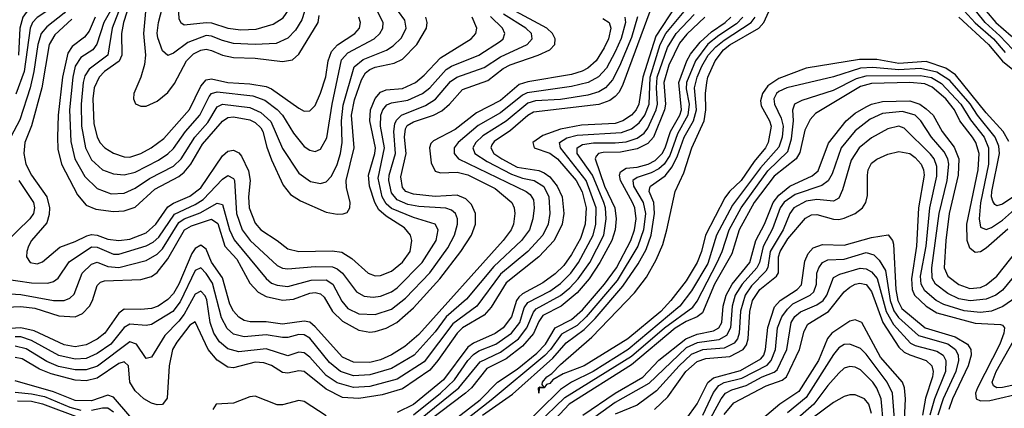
# Model space of a CAD drawing. Header units: inches. Extents: x 884549 to 1028252, y 526810 to 653624.
# Tile 390 of 656: x 904246 to 907857, y 628375 to 629801. Entities that reach past the tile are written whole.
import ezdxf

# ---------------------------------------------------------------- set-up
doc = ezdxf.new("R2010")
doc.units = ezdxf.units.IN
doc.header["$MEASUREMENT"] = 0
doc.layers.add('A9602', color=7, linetype='Continuous')

msp = doc.modelspace()

# ---------------------------------------------------------------- linework, layer by layer
at = {"layer": 'A9602', "color": 5}
for points, elevation in [([(904507.9, 630000), (904505.5, 629990), (904470, 629900.6), (904410, 629825), (904346.1, 629773.9), (904325.7, 629750), (904312.6, 629710), (904298.7, 629610), (904285.3, 629550), (904247.1, 629432.9), (904202.7, 629350)], 2760), ([(904464.6, 630000), (904456.6, 629970), (904436.6, 629923.4), (904371, 629849), (904310, 629808.6), (904293.3, 629790), (904284.4, 629770), (904262.4, 629610), (904232.3, 629527.7)], 2740), ([(904422.1, 630000), (904415.7, 629970), (904399.5, 629940.5), (904350, 629889.3), (904279.9, 629840.1), (904257.3, 629810), (904247.1, 629770), (904241.5, 629670)], 2720), ([(905328.7, 630000), (905304.1, 629950), (905290.1, 629910), (905286.9, 629890), (905290.5, 629830), (905280.6, 629799.4), (905257.7, 629762.3), (905230, 629732.8), (905186.6, 629713.4), (905110.2, 629709.8), (905030, 629713.5), (904990, 629723.6), (904950, 629740.4), (904930, 629742.4), (904863.1, 629716.9), (904810, 629677.3), (904790, 629668.6), (904770, 629685.8), (904753.5, 629733.5), (904750.8, 629750.8), (904755.5, 629790), (904797.2, 629950), (904795.2, 630000)], 2940), ([(904839.8, 630000), (904844.8, 629950), (904827.8, 629850), (904830, 629804.2), (904837.4, 629790), (904850, 629781.7), (904929.7, 629790.3), (904950, 629788.6), (905010, 629769.8), (905056.7, 629763.3), (905113.8, 629766.2), (905175.9, 629784.1), (905212.9, 629807.1), (905237.5, 629842.5), (905254.1, 629910), (905292.9, 630000)], 2960), ([(906968, 630000), (907010, 629974.4), (907119.6, 629970), (907268, 629928), (907430, 629907.8), (907510, 629916.3), (907535, 629925), (907610, 629965.4), (907650, 629979.3), (907670, 629979.3), (907703.4, 629923.4), (907754.8, 629874.8), (907826.2, 629790), (907881.8, 629741.8), (907930, 629692.2), (907970, 629674.7), (908030, 629669.7), (908050, 629675.5), (908068.8, 629691.2), (908094.1, 629730), (908119, 629810), (908131.5, 629890), (908165.2, 629970), (908170.8, 630000)], 2480), ([(904632.2, 629890), (904586, 629770), (904569.8, 629670.2), (904500.9, 629619.1), (904485.5, 629594.5), (904479.4, 629570), (904471.3, 629490), (904472.5, 629410), (904488.2, 629330), (904510, 629286.7), (904550.2, 629250), (904590, 629235.5), (904630, 629231.6), (904670, 629241.6), (904755.1, 629284.9), (904790, 629308.1), (904810, 629327.9), (904854.4, 629390), (904906.9, 629450), (904940.7, 629519.3), (904950, 629530.1), (904970, 629535.3), (905100.7, 629520.7), (905145.1, 629505.1), (905191.1, 629471.1), (905210.4, 629450.4), (905250, 629383.9), (905290, 629335.6), (905310, 629321.6), (905330, 629317.5), (905350, 629325), (905372.7, 629367.3), (905391.9, 629490), (905426.6, 629653.4), (905450, 629679.4), (905545.9, 629730), (905567.1, 629750), (905577.7, 629770), (905579.1, 629790), (905558.5, 629830)], 2860), ([(904652.2, 629870), (904627.3, 629790), (904619.9, 629750), (904621.4, 629670), (904611.5, 629648.5), (904557.2, 629610), (904538, 629590), (904519.9, 629550), (904514.2, 629510), (904518.1, 629418.1), (904530, 629370.2), (904540.8, 629350), (904558.7, 629330), (904590, 629310.9), (904630, 629296.9), (904650, 629296.3), (904690, 629309.4), (904728.7, 629330), (904774.8, 629365.2), (904869, 629471), (904910, 629557.1), (904930, 629579.9), (904950, 629583), (905010, 629569.6), (905090, 629565.1), (905150, 629554.9), (905170, 629546.3), (905270, 629475.5), (905290, 629465.4), (905310, 629465.9), (905330, 629485.4), (905350, 629531.1), (905369, 629591), (905377, 629650), (905390, 629683.3), (905411.9, 629708.1), (905475.5, 629750), (905492, 629770), (905496.2, 629790), (905489.9, 629810)], 2880), ([(907910, 629667.8), (907840.9, 629740.9), (907786.8, 629790), (907730, 629859.6)], 2460), ([(904090, 628741.2), (904250, 628748.8), (904301.8, 628741.8), (904390, 628713.7), (904450, 628710.7), (904476.9, 628723.1), (904501.8, 628750), (904512.8, 628770), (904530, 628825), (904542.2, 628837.8), (904557.4, 628842.6), (904690, 628846.9), (904730, 628858.3), (904750, 628873.2), (904790, 628923.1), (904850.5, 629029.5), (904875.9, 629044.1), (904950, 629068.2), (904972.6, 629052.6), (904998.6, 628970), (905042.1, 628922.1), (905090, 628834), (905120.4, 628800.4), (905150, 628785.3), (905210, 628771.5), (905250, 628775.3), (905310, 628796.6), (905330, 628799.1), (905350, 628795.2), (905362.6, 628782.6), (905392.8, 628730), (905430, 628693.9), (905490, 628661.3), (905530, 628654.4), (905550, 628656.5), (905590, 628668.9), (905629.4, 628690), (905690, 628743.8), (905787.5, 628850), (905863.6, 628950), (905902.8, 629010), (905918.2, 629050), (905917.6, 629090), (905902.6, 629122.6), (905882.9, 629142.9), (905850, 629156.5), (905770, 629152.2), (905690, 629160), (905662.6, 629170), (905650, 629185.4), (905643.4, 629223.4), (905664.1, 629310), (905657.1, 629370), (905660.5, 629399.5), (905667.5, 629412.5), (905690, 629425.8), (905763.8, 629450), (905794.1, 629465.9), (905822.1, 629490), (905870, 629544), (905963.1, 629576.9), (906018.9, 629621.1), (906044.8, 629635.2), (906147.1, 629670), (906190.2, 629689.8), (906208.4, 629710), (906209.9, 629730), (906199.7, 629750), (906179, 629770), (906050, 629839.3)], 2720), ([(904130, 628799.6), (904250, 628791.7), (904370, 628770.4), (904410, 628770.1), (904430, 628778.3), (904446.7, 628793.3), (904475.9, 628870), (904510, 628903.9), (904530, 628910.4), (904570, 628895.4), (904610, 628891.5), (904710, 628917.4), (904750, 628940.8), (904770, 628959.8), (904830, 629056), (904850, 629069.3), (904908.1, 629091.9), (904970, 629127.2), (904990, 629122.1), (905015.6, 629030), (905032.5, 628992.5), (905150, 628851), (905170, 628834.1), (905190, 628826.1), (905230, 628821.6), (905315.5, 628844.5), (905370, 628845.7), (905395, 628830), (905427.2, 628767.2), (905450, 628741.1), (905490, 628721.8), (905550, 628719.3), (905610, 628738.7), (905660.7, 628779.3), (905750, 628872.2), (905816.1, 628963.9), (905840.7, 629010), (905852.2, 629050), (905851.7, 629070), (905844.4, 629090), (905830, 629102), (905808.9, 629108.9), (905710, 629114.7), (905670, 629122.3), (905630, 629140.1), (905610, 629164.8), (905599.6, 629210), (905601, 629230), (905624.3, 629310), (905617.7, 629390), (905621.6, 629418.4), (905627.9, 629432.1), (905646.9, 629450), (905734.1, 629485.9), (905771.5, 629508.5), (905826.4, 629573.6), (905849.5, 629590), (905950, 629625.2), (906010, 629663.7), (906107.8, 629710), (906125, 629730), (906122.8, 629750), (906102.1, 629770), (906020.9, 629820.9)], 2740), ([(906557.6, 629830), (906457.8, 629562.2), (906444.9, 629535.1), (906430, 629518.5), (906410, 629504.6), (906370, 629489.4), (906130, 629460.9), (906110, 629449.6), (906046.4, 629393.6), (905986.3, 629353.7), (905978.2, 629341.8), (905973.5, 629330), (905985, 629310), (906014.3, 629290), (906070, 629259.1), (906150, 629246.8), (906170, 629239.2), (906190, 629223.7), (906216.9, 629190), (906235.4, 629150), (906241.5, 629090), (906235.5, 629050), (906206.1, 628990), (906150.6, 628930), (906030, 628835), (905974.7, 628745.3), (905950, 628716.5), (905870.4, 628669.6), (905850, 628650.3), (905780.1, 628550), (905750, 628515.1), (905650, 628446.3), (905575.8, 628424.2), (905490, 628410.6), (905430, 628414.4), (905370, 628444.4), (905290, 628510.1), (905270, 628512.6), (905230, 628503.4), (905210, 628506.3), (905170, 628531.5), (905142.1, 628542.1), (905110, 628543.5), (905030, 628522.6), (905010, 628525.4), (904970, 628551.6), (904937.5, 628590), (904890, 628691.9), (904870, 628679.2), (904822.3, 628617.7), (904806.6, 628590), (904794.2, 628530), (904787.6, 628412.4), (904770, 628388.5), (904750, 628387.2), (904730, 628393.5), (904702.1, 628410), (904670, 628439.1), (904650.7, 628470), (904644.9, 628530), (904630, 628545.2), (904610, 628539.1), (904530, 628484.7), (904490, 628475.6), (904450, 628477.8), (904361.4, 628501.4), (904318.5, 628518.5), (904255.6, 628555.6), (904230, 628561.2)], 2620), ([(904589.7, 629850), (904554.7, 629790), (904529.8, 629710.2), (904514.1, 629690), (904470, 629661.4), (904449.4, 629630.6), (904440.8, 629590), (904429.6, 629470), (904433.3, 629353.3), (904449, 629290), (904484.7, 629224.7), (904530, 629181.2), (904581.4, 629161.4), (904630, 629164), (904670, 629182.3), (904722.4, 629217.6), (904810, 629263), (904838.4, 629290), (904888.7, 629370), (904936.8, 629423.2), (904970, 629480.8), (904990, 629491), (905090, 629478.9), (905130, 629460.3), (905166.8, 629426.8), (905210, 629327.7), (905270, 629237.2), (905313.1, 629206.9), (905350, 629199.8), (905370, 629205.1), (905390, 629227), (905410, 629268.7), (905423.1, 629310), (905429.2, 629350), (905426.9, 629430), (905432.6, 629487.4), (905472.5, 629627.5), (905505.3, 629654.7), (905591.2, 629688.8), (905616, 629704), (905646.2, 629733.8), (905663.2, 629770), (905658.7, 629798.7), (905635.6, 629830)], 2840), ([(904707.2, 629830), (904700.3, 629750), (904707.6, 629670), (904704.1, 629635.9), (904690.4, 629589.6), (904664.7, 629530), (904663.2, 629510), (904671.6, 629491.6), (904690, 629483), (904710, 629483.6), (904750, 629501.2), (904790, 629533.7), (904813.9, 629566.1), (904858, 629650), (904884.2, 629675.8), (904910, 629688.6), (904930, 629691.8), (904950, 629687.9), (904990, 629670.1), (905030, 629661.8), (905110, 629659.2), (905210, 629647.3), (905246.3, 629653.7), (905270, 629674.6), (905340.4, 629790), (905344.3, 629815.7)], 2920), ([(906650.6, 629850), (906579.5, 629740.5), (906531.2, 629590), (906517.2, 629490), (906507.4, 629470), (906490.1, 629449.9), (906458.5, 629430), (906430, 629420.2), (906306.7, 629413.3), (906230, 629398.5), (906164.7, 629375.3), (906127.5, 629350), (906132.5, 629330), (906190, 629310.2), (906218.6, 629290), (906287.5, 629210), (906309.4, 629169.4), (906324.1, 629110), (906320.3, 629050), (906302.5, 628997.5), (906270, 628938.8), (906241.1, 628898.9), (906210, 628868.2), (906164.7, 628835.3), (906090, 628794.7), (906077.2, 628782.8), (906068.3, 628770), (906049.5, 628710), (906019.7, 628670), (905990, 628648.6), (905910, 628613.5), (905890, 628598.4), (905800.6, 628479.4), (905690, 628388.7), (905630, 628359.2)], 2580), ([(905690, 628351), (905789.1, 628430), (905840.5, 628479.5), (905889.4, 628550), (905910, 628572.3), (905930, 628585.6), (905992.8, 628610), (906050.2, 628650), (906079.8, 628690), (906096.6, 628743.4), (906110, 628763.4), (906190, 628804.9), (906230, 628832.5), (906267.1, 628870), (906296, 628910), (906349, 629010), (906358.8, 629050), (906359.8, 629110), (906324.1, 629210), (906229.6, 629330), (906226.1, 629350), (906253.2, 629366.8), (906290, 629377), (906453, 629387), (906490, 629399.8), (906518.4, 629421.6), (906538.2, 629450), (906554.6, 629490), (906558.2, 629590), (906595.4, 629710), (906615.6, 629750), (906683.4, 629830)], 2560), ([(905710, 628331.4), (905856.1, 628450), (905934.3, 628545.7), (906010, 628580.7), (906075.7, 628630), (906106.6, 628670), (906130, 628727.3), (906140.6, 628739.4), (906230, 628788), (906263.9, 628816.1), (906294.7, 628850), (906336.6, 628910), (906387.8, 629010), (906397.1, 629070), (906394.8, 629110), (906388.9, 629130), (906346.4, 629230), (906291, 629310), (906291.1, 629330), (906310, 629342.1), (906350, 629348.7), (906430, 629348.2), (906470, 629352.9), (906510, 629365.6), (906536.3, 629383.7), (906550, 629403), (906580.4, 629470), (906585.2, 629490), (906581.5, 629550), (906584.3, 629590), (906621.7, 629698.3), (906653, 629750), (906719.9, 629820.1)], 2540), ([(907873.2, 629353.2), (907853.1, 629390), (907790, 629459.1), (907677.8, 629597.8), (907642.1, 629622.1), (907570, 629647.6), (907470, 629640), (907390, 629654.4), (907325.4, 629654.6), (907130, 629622.3), (907030, 629584.2), (906990, 629558.3), (906969.6, 629530), (906962.9, 629502.9), (906964.9, 629484.9), (906995.8, 629430), (907001.5, 629410), (906990.6, 629350), (906980.8, 629330), (906939.6, 629280.4), (906891.4, 629210), (906849.7, 629170.3), (906832.6, 629147.4), (906761, 629010), (906746.6, 628950), (906730.3, 628910), (906690, 628842.1), (906634.4, 628770), (906597.3, 628730), (906475.8, 628630), (906316, 628530), (906239.4, 628500.6), (906201.3, 628478.7), (906190, 628466), (906177.6, 628462.4), (906170, 628449.9), (906151.3, 628448.7), (906149.4, 628430), (906149.3, 628450), (906153.2, 628453.2), (906169.3, 628450.7), (906161.7, 628461.7), (906163.2, 628470), (906179.9, 628490), (906198, 628502), (906230, 628535.5), (906344.3, 628635.7), (906501.1, 628798.9), (906544.4, 628855.6), (906580.1, 628919.9), (906604.3, 628975.7), (906619.9, 629030), (906649.8, 629170), (906681.6, 629238.4), (906711.4, 629330), (906755.7, 629430), (906762.5, 629470), (906760.9, 629530), (906765.8, 629570), (906770.2, 629590), (906797, 629650), (906827.7, 629690), (906850, 629707.7), (906957.1, 629770), (906975.4, 629790), (906992.9, 629830)], 2420), ([(907710, 629833.6), (907750, 629788.7), (907816.7, 629730), (907860, 629680)], 2440), ([(904189.3, 628849.3), (904290, 628835.1), (904350, 628834), (904370, 628840.3), (904387.4, 628852.6), (904427.6, 628912.4), (904510, 628966.6), (904530, 628965.7), (904590, 628940.2), (904610, 628940.4), (904710, 628970.7), (904735.6, 628984.4), (904757, 629003), (904813.5, 629086.5), (904890, 629122.3), (904919.2, 629140.8), (904990, 629214.9), (905010, 629228.3), (905030, 629218.4), (905033.5, 629210), (905041.6, 629090), (905061.9, 629030), (905091.4, 628990), (905190, 628899.1), (905210, 628889.4), (905230, 628886.4), (905330, 628895.3), (905393.3, 628893.3), (905410, 628886.8), (905430, 628870.1), (905481.5, 628801.5), (905510, 628786.6), (905543, 628783), (905570, 628785.7), (905610, 628802.1), (905630, 628816.1), (905722.6, 628910), (905774.1, 628990), (905780.3, 629030), (905769.9, 629049.9), (905690, 629074.2), (905610, 629108.3), (905590, 629125), (905575.7, 629150), (905561.3, 629218.7), (905584.6, 629330), (905569, 629410), (905570.2, 629450), (905578.1, 629470), (905592.3, 629487.7), (905610, 629496), (905670, 629505.4), (905723.8, 629530), (905750.2, 629550), (905810, 629618.1), (905830, 629630.6), (905930, 629670.1), (906010, 629722.2), (906019.1, 629730), (906025.5, 629750), (906016.4, 629770), (905972.7, 629812.7)], 2760), ([(906385, 629805), (906408.3, 629790), (906414.1, 629770), (906405.9, 629730), (906390, 629697.4), (906359.8, 629650), (906330, 629623.1), (906308.6, 629611.4), (906270, 629599.5), (906110, 629572.9), (906077.7, 629562.3), (906010, 629504.6), (905921, 629459), (905842.7, 629397.3), (905764.1, 629355.9), (905753.8, 629346.2), (905749.4, 629330), (905754.8, 629274.8), (905770, 629245.2), (905790, 629239.1), (905850, 629240.5), (905890, 629231), (905990, 629181.7), (906050.8, 629130), (906059.9, 629110), (906062.6, 629090), (906056.9, 629050), (906048.9, 629030), (906019.3, 628990), (905710, 628645.8), (905658.1, 628601.9), (905610, 628571.1), (905570, 628552.6), (905530, 628542.8), (905470, 628543.6), (905430, 628562.6), (905330, 628674), (905310, 628690.3), (905290, 628694.9), (905210, 628683.7), (905150, 628691.6), (905091.4, 628691.4), (905070, 628696.8), (905050, 628708.9), (905030.6, 628730.6), (905017, 628757), (904990, 628853.1), (904950.3, 628910.3), (904930, 628958.7), (904910, 628973.3), (904890, 628961.6), (904877.4, 628942.6), (904829.7, 628830), (904810, 628796.1), (904790, 628773.3), (904753.6, 628750), (904730, 628741.4), (904690, 628737.3), (904630, 628738.7), (904610, 628723.6), (904558.9, 628650), (904530, 628628.4), (904490, 628607.7), (904450, 628600.5), (904410, 628607), (904299.1, 628659.1), (904250, 628670.2), (904193.7, 628666.3)], 2680), ([(906511.6, 629811.6), (906490, 629735.2), (906446.2, 629630), (906420.5, 629579.5), (906394.3, 629550), (906370, 629535.5), (906330, 629523.7), (906230, 629507.2), (906137.5, 629502.5), (906110, 629493.7), (906030, 629427.8), (905945.2, 629374.8), (905919.3, 629350), (905907.5, 629330), (905915.3, 629310), (905960.4, 629280.4), (906050, 629233.7), (906090, 629219.1), (906133, 629210), (906168.1, 629188.1), (906186.1, 629150), (906190.2, 629090), (906184.1, 629050), (906164.6, 629010), (906110, 628950.4), (906010, 628867.4), (905922.4, 628750), (905834.8, 628685.2), (905730, 628545.6), (905630, 628482.1), (905530, 628455.2), (905470, 628450.9), (905410, 628468.6), (905370, 628495.6), (905310, 628562.5), (905290, 628578.5), (905270, 628580.8), (905230, 628567.4), (905150, 628593.2), (905050, 628581.8), (905010, 628593.1), (904978.6, 628618.6), (904958.2, 628650), (904945, 628690), (904932.9, 628772.9), (904926.9, 628786.9), (904910, 628803.9), (904890, 628793.4), (904850, 628720.5), (904830, 628693.9), (904778.3, 628641.7), (904730, 628562), (904710, 628557.3), (904675.2, 628610), (904650, 628618.5), (904531.2, 628528.8), (904490, 628515.6), (904450, 628515.9), (904388.4, 628528.4), (904346.4, 628546.4), (904270, 628593.1), (904230, 628602.5)], 2640), ([(906465.9, 629810), (906467.5, 629790), (906452, 629732), (906430, 629682.3), (906397.6, 629622.4), (906369.1, 629590.9), (906330.3, 629569.7), (906270, 629554.8), (906107.4, 629532.6), (906090, 629523.2), (906010, 629458.7), (905927.9, 629412.1), (905854.8, 629350), (905839.9, 629330), (905839.3, 629310), (905855.4, 629290), (906104.1, 629170), (906118.7, 629158.7), (906130, 629139.8), (906132.3, 629110), (906127.4, 629070), (906115.7, 629030), (906086.5, 628990), (905985.1, 628894.9), (905884.5, 628775.5), (905810.4, 628710), (905770, 628655.5), (905692.6, 628570), (905610, 628520.3), (905530, 628497.9), (905470, 628494.2), (905422.9, 628510), (905382.9, 628542.9), (905310, 628632.3), (905290, 628644.2), (905270, 628645), (905230, 628634.5), (905210, 628634.6), (905150, 628644.5), (905070, 628636.7), (905030, 628647.1), (905007.4, 628667.4), (904986.5, 628706.5), (904953.4, 628833.4), (904930, 628869.7), (904910, 628890.6), (904890, 628880.9), (904835.2, 628764.8), (904807.8, 628730), (904730, 628682.1), (904710, 628678.7), (904650, 628683.3), (904630, 628670.7), (904580.6, 628610), (904530, 628576), (904490, 628557.9), (904450, 628555.1), (904390, 628567.9), (904290, 628623.4), (904250, 628636.6), (904230, 628637.5)], 2660), ([(904437.8, 629802.2), (904375.6, 629744.4), (904354.2, 629710), (904327.5, 629550), (904289.4, 629410.6), (904264.8, 629350), (904261.1, 629310), (904269.1, 629270), (904289.1, 629230), (904345.9, 629150), (904355.7, 629110), (904354.4, 629085.6), (904345.3, 629054.7), (904290.1, 628990), (904278.6, 628970), (904272.1, 628950), (904271.8, 628930), (904284.9, 628910), (904310, 628905.2), (904330, 628912.7), (904393.7, 628966.3), (904450, 628986.4), (904492.3, 629007.7), (904510, 629012), (904530, 629010.3), (904570, 628995.8), (904610, 628989.8), (904650, 628994.8), (904710, 629018.5), (904745.8, 629050), (904790, 629113.3), (904810, 629126.9), (904870, 629153.4), (904910, 629183.7), (904990, 629301.2), (905010, 629317.8), (905030, 629321.6), (905050, 629311.8), (905059.5, 629299.5), (905085.7, 629245.7), (905092, 629210), (905085.8, 629150), (905087.9, 629110), (905110, 629053.8), (905130, 629029.7), (905190.8, 628990.8), (905230, 628959.3), (905270.4, 628950.4), (905391.9, 628951.9), (905427.1, 628947.1), (905464.7, 628924.7), (905524.6, 628870), (905550, 628861), (905570, 628861.4), (905610, 628877.9), (905650, 628911.1), (905677.9, 628950), (905684.5, 628990), (905679.4, 629010), (905657.4, 629037.4), (905590, 629079.2), (905563.3, 629103.3), (905548.1, 629130), (905528.7, 629190), (905524.8, 629230), (905549.1, 629310), (905551.3, 629330), (905530.2, 629429.8), (905533.1, 629470), (905550, 629510.8), (905570, 629534.9), (905590, 629543.4), (905650, 629547.9), (905698.2, 629570), (905730, 629596.5), (905790, 629660.6), (905901.8, 629730), (905918.8, 629750), (905922.5, 629770), (905905.7, 629810)], 2780), ([(904523, 629810), (904501, 629759), (904483.5, 629736.5), (904438.4, 629701.6), (904422.7, 629677.3), (904403.7, 629590), (904387.1, 629450), (904384.6, 629370), (904385.8, 629325.8), (904399.2, 629270), (904457.8, 629157.8), (904490, 629120.5), (904525, 629105), (904590, 629096.3), (904630, 629099.6), (904670, 629112.7), (904741.4, 629178.6), (904830, 629225.5), (904850, 629241.2), (904874.4, 629270), (904916.6, 629343.4), (904990, 629428.2), (905010, 629441.6), (905030, 629443.9), (905090, 629433.6), (905110, 629422.8), (905130, 629403.8), (905138.2, 629390), (905152.5, 629332.5), (905170, 629286.5), (905212.9, 629192.9), (905239.1, 629159.1), (905276.4, 629136.4), (905370, 629094.4), (905410, 629086.6), (905432.3, 629087.7), (905446.6, 629093.4), (905456.9, 629110), (905457.8, 629130), (905444.8, 629184.8), (905444.1, 629210), (905472.7, 629330), (905463.5, 629450), (905473.9, 629506.1), (905499.7, 629580.3), (905514.9, 629605.1), (905530, 629617.5), (905550, 629626.6), (905619.6, 629640.4), (905650, 629655.4), (905702.8, 629710), (905738.2, 629770), (905740.9, 629790), (905735.2, 629810)], 2820), ([(906758.2, 629810), (906692.6, 629747.4), (906665.6, 629714.4), (906626.3, 629633.7), (906608.7, 629570), (906614.2, 629490), (906610.9, 629470), (906570, 629368.9), (906550, 629346.3), (906510, 629327.1), (906450, 629314.6), (906386.4, 629313.6), (906368.7, 629310), (906360.7, 629299.3), (906356.9, 629290), (906391, 629190), (906429.1, 629110), (906433.1, 629070), (906429.8, 629030), (906417.9, 628990), (906373.9, 628910), (906334.6, 628850), (906290, 628797.8), (906231.4, 628750), (906164.9, 628715.1), (906150, 628693.3), (906130, 628648.7), (906090, 628602.7), (906030, 628556.5), (905959.5, 628520.5), (905902.6, 628450), (905880.9, 628430), (905690, 628285.5)], 2520), ([(905710, 628232.7), (905934.6, 628405.4), (905998.9, 628470), (906070, 628517.9), (906143, 628577), (906174.3, 628610), (906210.5, 628669.5), (906270, 628700.4), (906310, 628735.8), (906391.2, 628830), (906434.3, 628890), (906487.3, 628990), (906501.2, 629030), (906506.9, 629070), (906501.5, 629110), (906493.5, 629130), (906448.9, 629210), (906445.6, 629230), (906450, 629242.1), (906470, 629255.4), (906510, 629259.4), (906550.7, 629270), (906576.3, 629283.7), (906601.7, 629310), (906613, 629330), (906633.1, 629390), (906666.7, 629450), (906672.7, 629470), (906662.8, 629570), (906693.2, 629650), (906706.3, 629673.7), (906741.5, 629718.5), (906783.7, 629756.3), (906833, 629790), (906853.9, 629810)], 2480), ([(906898.6, 629810), (906875.2, 629784.8), (906810, 629742.7), (906770, 629710.2), (906724.9, 629650), (906690.9, 629570), (906690, 629546.4), (906700.8, 629490), (906696.7, 629450), (906658.3, 629381.7), (906630, 629302.7), (906610, 629271), (906590, 629252.9), (906561.9, 629238.1), (906510, 629221.4), (906494.9, 629210), (906496.8, 629190), (906532.3, 629130), (906541, 629090), (906534.1, 629030), (906513.3, 628970), (906436.8, 628843.2), (906323.6, 628710), (906290, 628679.1), (906233.3, 628646.7), (906193.4, 628590), (906172, 628568), (905975.2, 628404.8), (905852.1, 628307.9)], 2460), ([(905943.9, 628350), (906053.3, 628426.7), (906201, 628559), (906250, 628615.5), (906316.5, 628663.5), (906356.2, 628703.8), (906457.5, 628822.5), (906514.7, 628905.3), (906543.2, 628956.8), (906562.4, 629010), (906574.7, 629090), (906571.1, 629130), (906554.5, 629170), (906557, 629183), (906559.9, 629190), (906612.7, 629227.3), (906638.9, 629261.1), (906658.9, 629301.1), (906683.2, 629370), (906717.1, 629430), (906727.8, 629470), (906721, 629550), (906730.3, 629590), (906747.9, 629630), (906770.9, 629670), (906799.5, 629700.5), (906830, 629725.4), (906929, 629790), (906943.3, 629810)], 2440), ([(907690, 629809.2), (907799.4, 629710), (907850, 629648.4), (907950, 629567.3)], 2420), ([(907930, 629178.1), (907850, 629123.6), (907830, 629117.8), (907822.7, 629122.7), (907814.2, 629134.2), (907810.3, 629150), (907811.5, 629170), (907839, 629310), (907836.2, 629336.2), (907823.3, 629370), (907758.6, 629450), (907731.4, 629491.4), (907657.4, 629577.4), (907610, 629607.5), (907550, 629621.1), (907470, 629616.9), (907375.1, 629624.9), (907330, 629622.4), (907230, 629591.1), (907058.9, 629550), (907030, 629537.3), (907021, 629530), (907011.3, 629510), (907014.3, 629490), (907039.2, 629439.2), (907045.9, 629410), (907042.5, 629370), (907030, 629333.4), (906962.8, 629257.2), (906860.4, 629119.6), (906800.9, 629010), (906770, 628905.4), (906710, 628805.6), (906666.6, 628750), (906477.2, 628590), (906348.9, 628510), (906269.4, 628470.6), (906230, 628443.8), (906070, 628287)], 2440), ([(906143.3, 628316.7), (906245.3, 628414.7), (906490, 628566.5), (906610.4, 628670), (906714.6, 628745.4), (906730, 628767.2), (906804.5, 628910), (906822.1, 628950), (906847.4, 629030), (906892.1, 629110), (906990, 629245.5), (907063.2, 629316.8), (907076.4, 629363.6), (907083.5, 629430), (907081.9, 629470), (907088.2, 629491.8), (907115.1, 629504.9), (907230, 629541.9), (907315.3, 629584.7), (907350, 629594.3), (907550, 629595.8), (907590, 629588.4), (907626.2, 629566.2), (907697.4, 629490), (907733.3, 629433.3), (907783.4, 629370), (907799.2, 629330), (907798.3, 629270), (907769, 629129), (907764.3, 629070), (907770, 629039.4), (907790, 629031.2), (907810, 629038.6), (907850, 629065.1), (907916.5, 629123.5)], 2460), ([(907870, 629032), (907790, 628961.7), (907770, 628949.2), (907750, 628946.5), (907730, 628962.8), (907720.3, 628990), (907719.8, 629050), (907760.4, 629250), (907764.2, 629310), (907752.3, 629350), (907740.8, 629370), (907694, 629430), (907674.5, 629470), (907642.1, 629510), (907592.8, 629552.8), (907565.3, 629565.3), (907510.1, 629570.1), (907370, 629566), (907330, 629555), (907164, 629456), (907145.5, 629434.5), (907125, 629395), (907106.6, 629313.4), (907094.1, 629290), (907013.1, 629226.9), (906939.3, 629130), (906885.1, 629030), (906858, 628942), (906793.8, 628830), (906750, 628725.4), (906730.8, 628710), (906690, 628692.7), (906650, 628669), (906490, 628534.3), (906261.8, 628390), (906210, 628334.7)], 2480), ([(906311, 628349), (906430, 628430.5), (906530.8, 628489.2), (906590, 628550.8), (906689, 628630), (906730, 628646.1), (906790, 628658.5), (906810.5, 628669.5), (906821.6, 628690), (906826.4, 628750), (906836.8, 628790), (906858.4, 628830), (906923.7, 628910), (906945.3, 628990), (906977, 629050), (907009, 629130), (907030, 629156.8), (907070, 629189.7), (907152.8, 629227.2), (907174, 629246), (907212.6, 629347.4), (907276.7, 629430), (907310, 629457.2), (907350, 629481), (907370, 629490.8), (907410, 629500.5), (907510, 629502.3), (907547, 629490), (907570, 629474), (907595.4, 629450), (907629.2, 629390), (907673.2, 629333.2), (907690.2, 629290), (907687.6, 629230), (907654.4, 629090), (907642, 628990), (907636.1, 628890), (907650, 628859), (907690, 628829), (907730, 628814.7), (907770, 628817.9), (907790, 628827.1), (907830, 628859.5), (907950, 629012.2)], 2520), ([(907930, 628904.5), (907850, 628808), (907825.6, 628790), (907790, 628774.6), (907731.5, 628768.5), (907690, 628776.4), (907650, 628795.4), (907604.9, 628830), (907591.8, 628851.8), (907591.4, 628890), (907618.5, 629090), (907647.1, 629210), (907653.3, 629270), (907649.3, 629290), (907636.1, 629316.1), (907589.6, 629370), (907550.3, 629430), (907529.7, 629449.7), (907483.1, 629463.1), (907410, 629456.4), (907364.8, 629435.2), (907310, 629392.6), (907258.4, 629330), (907225.2, 629234.8), (907211.1, 629208.9), (907187.6, 629192.4), (907090, 629159.7), (907050, 629130.9), (907035.1, 629110), (907006.9, 629033.1), (906972.2, 628967.8), (906958.8, 628910), (906949.8, 628890.2), (906895.3, 628830), (906870.2, 628790), (906858.7, 628750), (906853.1, 628670), (906837.6, 628642.4), (906810, 628626.4), (906730, 628615.3), (906690, 628596), (906553.7, 628466.3), (906430, 628395.8), (906333.8, 628326.2)], 2540), ([(907899.3, 628780.7), (907852, 628748), (907810, 628730.7), (907770, 628726.2), (907710, 628732.7), (907635.3, 628755.3), (907606.7, 628770), (907565.6, 628805.6), (907551.6, 628830), (907550, 628859.5), (907570, 628970), (907583.8, 629110), (907610, 629226), (907610, 629262.4), (907599.6, 629290), (907586.8, 629306.8), (907490, 629402.4), (907470, 629409.9), (907430, 629399.9), (907370, 629366.6), (907324.4, 629330), (907295.3, 629284.7), (907263.5, 629176.5), (907250, 629145.9), (907230, 629135.1), (907170, 629140.4), (907130, 629134.3), (907085.2, 629110), (907070.1, 629090), (907046.2, 629030), (906998.9, 628950), (906989.3, 628890.7), (906982.6, 628877.4), (906930, 628823.5), (906906.4, 628790), (906889.3, 628730.7), (906885.1, 628650), (906878.1, 628630), (906865.9, 628614.1), (906830, 628595.2), (906750, 628589.3), (906708.4, 628571.6), (906664, 628530), (906581.4, 628438.6), (906510, 628386.6), (906430, 628352.9)], 2560), ([(906573.6, 628370), (906622.8, 628417.2), (906689.6, 628510), (906730, 628546), (906762.8, 628557.2), (906850, 628565.2), (906898.8, 628590), (906911.9, 628608.1), (906918, 628630), (906923.8, 628730), (906932.9, 628770), (906960, 628810), (907021, 628859), (907028.3, 628871.7), (907029.1, 628930), (907035.1, 628950), (907063.6, 628996.4), (907128, 629072), (907150, 629084.6), (907170, 629085.6), (907230, 629068.3), (907250, 629067.7), (907270, 629071.8), (907310, 629089.9), (907336.3, 629110), (907349.7, 629130), (907354.9, 629154.9), (907355, 629230), (907357.9, 629250), (907370, 629273.7), (907390, 629289.3), (907430, 629307.3), (907470, 629316.7), (907510, 629309.1), (907530, 629295), (907551.5, 629270), (907560.4, 629250), (907562.7, 629230), (907542.5, 629110), (907534.9, 628970), (907516.1, 628850), (907518.7, 628810), (907527.1, 628790), (907570, 628749.3), (907610, 628724.5), (907750, 628687.5), (907842.4, 628682.4), (907850, 628680.2), (907857.5, 628670), (907855.6, 628650), (907840.9, 628610), (907758.4, 628450), (907751, 628430), (907753.3, 628410), (907770, 628402.7), (907803.8, 628403.8), (907930, 628433)], 2580), ([(904242.7, 629210), (904297.2, 629130), (904301, 629110), (904296.5, 629090), (904283.7, 629070), (904190, 628978.2)], 2760), ([(906690, 628334.7), (906730, 628391.7), (906770.3, 628469.7), (906790, 628486.9), (906890, 628513.8), (906963.8, 628556.2), (906974.6, 628570), (906981.5, 628590), (906989.2, 628670.8), (907013.6, 628746.4), (907034.6, 628770), (907096.9, 628810), (907112.9, 628827.1), (907125.7, 628914.3), (907137.9, 628942.1), (907156.5, 628963.5), (907190, 628976.3), (907270, 628973.8), (907370, 629000.9), (907430.6, 629010.6), (907447.2, 628990), (907450, 628977), (907458.5, 628810), (907466.5, 628770), (907481.4, 628741.4), (907566.9, 628670), (907676.9, 628636.9), (907722, 628610), (907734.6, 628590), (907735.6, 628570), (907724.4, 628530), (907666.8, 628410), (907653.7, 628370)], 2620), ([(906751.1, 628350), (906790, 628432.7), (906810, 628458.5), (906830.2, 628469.8), (906894.8, 628485.2), (906987, 628533), (907002.1, 628550), (907017.4, 628590), (907024.7, 628670), (907041.5, 628710), (907061.4, 628738.6), (907081.9, 628758.1), (907145.4, 628790), (907157.9, 628802.1), (907168.5, 628830), (907170, 628870.8), (907176.3, 628890), (907190.3, 628909.7), (907210, 628919.8), (907270, 628922.1), (907350, 628946.1), (907378.3, 628938.3), (907398.4, 628918.4), (907420.8, 628880.8), (907438.7, 628770), (907452.2, 628732.2), (907468.3, 628708.3), (907542.3, 628642.3), (907650, 628611.3), (907677.9, 628590), (907688.2, 628570), (907689.5, 628550), (907679.3, 628510), (907632.7, 628410), (907612.5, 628350)], 2640), ([(906766.6, 628313.4), (906819.1, 628410), (906834.8, 628430), (906857.5, 628442.5), (906910, 628458.7), (906968.9, 628490), (907013.3, 628506.7), (907024.4, 628515.6), (907059.7, 628590), (907075.4, 628690), (907088.8, 628711.2), (907110, 628729.1), (907170, 628754.4), (907192.4, 628770), (907206.4, 628790), (907230, 628854.5), (907253.4, 628866.6), (907328.6, 628888.6), (907350, 628886.9), (907370, 628875.8), (907391, 628851), (907423.4, 628730), (907450, 628681.8), (907513.1, 628613.1), (907530, 628604.7), (907610, 628584.7), (907632.5, 628570), (907643, 628550), (907640.8, 628510), (907600.4, 628410), (907583.8, 628350)], 2660), ([(906830, 628351.7), (906865.3, 628394.7), (906983.3, 628456.7), (907042.2, 628477.8), (907058.2, 628490), (907105.5, 628590), (907122.8, 628657.2), (907136.5, 628683.5), (907211.6, 628730), (907270, 628801.8), (907290, 628819.6), (907310, 628830.5), (907326.6, 628833.4), (907350, 628828.6), (907370, 628802.8), (907411.1, 628690), (907470, 628599.3), (907490, 628581.1), (907510, 628570.8), (907570.9, 628550), (907590.9, 628530), (907595.6, 628510), (907593.1, 628490), (907568.4, 628411.6), (907556.7, 628350)], 2680), ([(907486, 628230), (907494.2, 628410), (907490.5, 628450), (907483.6, 628470), (907402.8, 628562.8), (907334.9, 628690), (907310, 628699.3), (907290, 628694), (907224.6, 628650), (907208.7, 628631.3), (907175.8, 628550), (907104, 628436), (907033.2, 628390), (906970, 628336.6)], 2720), ([(907454.3, 628334.3), (907446.4, 628430), (907427.6, 628470), (907350, 628573.8), (907330, 628594.2), (907290, 628610.3), (907270, 628608.7), (907250, 628596.4), (907230, 628572.3), (907130, 628414.1), (907061.8, 628358.2)], 2740), ([(907970, 628476.9), (907850, 628451.5), (907829.7, 628449.7), (907817, 628457), (907812.1, 628470), (907827.4, 628510), (907890, 628621.7)], 2560), ([(907413.7, 628313.7), (907405.3, 628410), (907390, 628448.8), (907375.2, 628470), (907330, 628515.3), (907310, 628525.9), (907290, 628528.2), (907270, 628521.5), (907250, 628503.4), (907210, 628458.9), (907158.3, 628390), (907090, 628329.9)], 2760), ([(904650, 628346.1), (904590, 628415.6), (904570, 628422.3), (904510, 628402.7), (904450, 628403.8), (904370, 628435.4), (904230, 628475.6)], 2580), ([(904230, 628434.4), (904290, 628428), (904337.8, 628417.8), (904430, 628379), (904470, 628368.4)], 2560), ([(905370, 628346.9), (905290, 628399.2), (905270, 628403.9), (905210, 628387.3), (905190, 628387.2), (905110, 628418.9), (905090, 628417.1), (905030, 628393.6), (904966.3, 628390), (904954.7, 628370)], 2580), ([(907370, 628355.4), (907359.6, 628390), (907343.6, 628410), (907310, 628423.6), (907290, 628424.2), (907270, 628418.1), (907230, 628395.4), (907150, 628335.7)], 2780), ([(904237.9, 628402.1), (904290, 628401.1), (904330, 628391.6), (904470, 628338.1)], 2540), ([(904510, 628367.9), (904550, 628376.6), (904570, 628376), (904590, 628361.9)], 2560)]:
    msp.add_lwpolyline(points, dxfattribs=dict(at, elevation=elevation))

doc.saveas('drawing.dxf')
